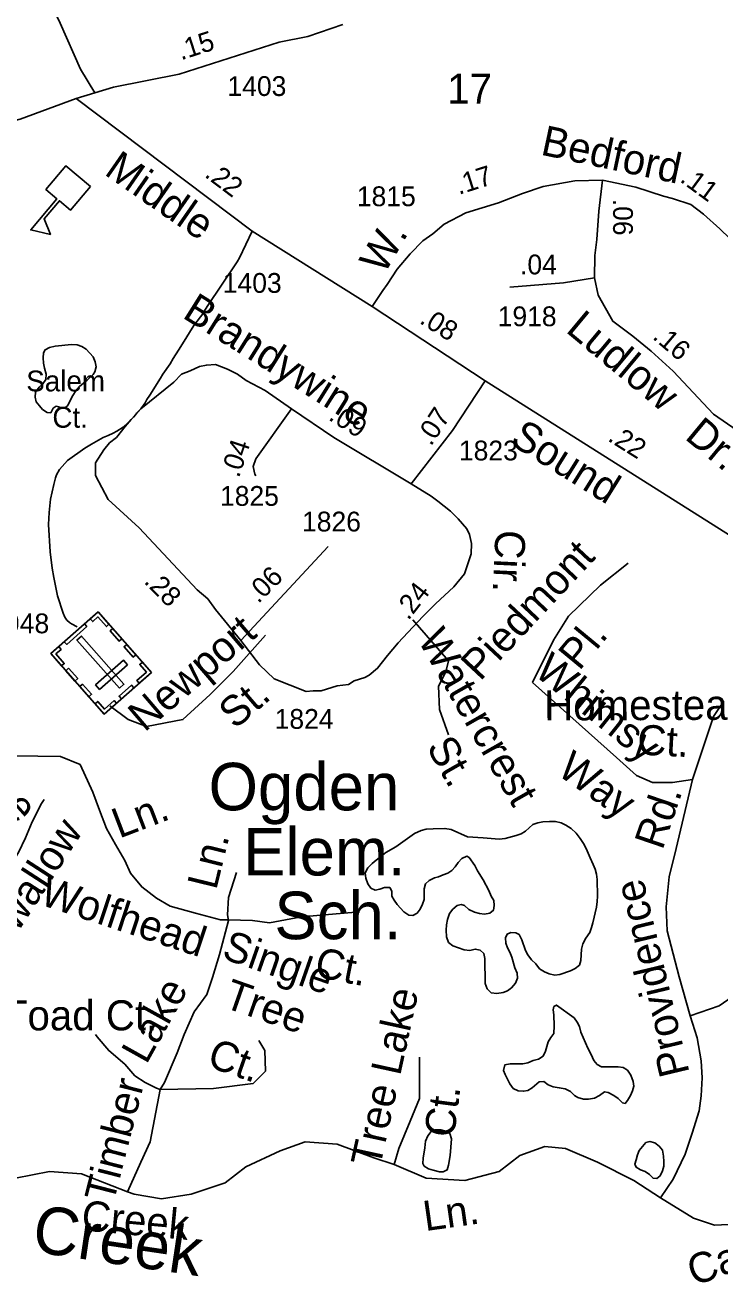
# Model space of a CAD drawing. Extents: x 2290055 to 2389491, y 66597 to 237875.
# Drawn here: x 2359498 to 2361691, y 186667 to 190639 of the extents above; entities that cross this region are included whole.
import ezdxf

# ---------------------------------------------------------------- set-up
doc = ezdxf.new("R2010")
doc.units = 0
for name, color, linetype in [('Exist Cultural Cemetery CELL', 7, 'Continuous'), ('Exist Cultural Educational Facility Elementary Label', 7, 'Continuous'), ('Exist Cultural Educational Facility High CELL', 7, 'Continuous'), ('Exist Hydrographic Creek Single Shore Label', 7, 'Continuous'), ('Exist Hydrographic Pond Under 1500 Sq Ft', 7, 'Continuous'), ('Exist Road Non-System Type 51', 7, 'Continuous'), ('Exist Road Non-System Type 51 Label', 7, 'Continuous'), ('Exist Road Secondary Mileage Hundredths English Label', 7, 'Continuous'), ('Exist Road Secondary Type 51 Attributed', 7, 'Continuous'), ('Exist Road Secondary Type 51 Label', 7, 'Continuous'), ('Exist Road Secondary Type 51 Number Label', 7, 'Continuous')]:
    doc.layers.add(name, color=color, linetype=linetype)

msp = doc.modelspace()

# ---------------------------------------------------------------- linework, layer by layer
at = {"layer": 'Exist Cultural Cemetery CELL'}
for points in [[(2359897, 188594.9), (2359747.7, 188463.3), (2359579.3, 188654.2), (2359728.6, 188785.9)], [(2359703.9, 188764), (2359711.5, 188755.4), (2359728, 188769.9), (2359754.7, 188739.6), (2359763, 188747), (2359728.7, 188785.9)], [(2359693.1, 188739.3), (2359629.5, 188683.2), (2359621.9, 188691.7), (2359685.6, 188747.8)], [(2359774.9, 188733.5), (2359803.6, 188701), (2359795, 188693.5), (2359766.4, 188725.9)], [(2359795.9, 188544.8), (2359809.9, 188557.1), (2359675.8, 188709.2), (2359661.8, 188696.9)], [(2359819.4, 188683), (2359848, 188650.6), (2359839.5, 188643), (2359810.8, 188675.5)], [(2359604.2, 188676.1), (2359611.8, 188667.5), (2359595.3, 188653), (2359622, 188622.7), (2359613.6, 188615.3), (2359579.3, 188654.2)], [(2359635.6, 188607.6), (2359664.3, 188575.1), (2359655.7, 188567.5), (2359627.1, 188600)], [(2359821.4, 188619), (2359809.1, 188633), (2359720.8, 188555.1), (2359733.1, 188541.1)], [(2359868.4, 188627.4), (2359859.9, 188619.9), (2359881.2, 188595.8), (2359850.7, 188568.9), (2359858.1, 188560.6), (2359897, 188594.9)], [(2359679.2, 188558.1), (2359707.9, 188525.6), (2359699.3, 188518.1), (2359670.7, 188550.6)], [(2359841.5, 188545.9), (2359802.6, 188511.7), (2359795.1, 188520.2), (2359833.9, 188554.5)], [(2359719, 188495.7), (2359727.5, 188503.2), (2359748.8, 188479.1), (2359779.2, 188505.9), (2359786.6, 188497.6), (2359747.6, 188463.2)]]:
    msp.add_lwpolyline(points, close=True, dxfattribs=at)
at = {"layer": 'Exist Cultural Educational Facility High CELL'}
msp.add_lwpolyline([(2359704.6, 190129.2), (2359641.5, 190054.3), (2359606.3, 190083.9), (2359557.9, 190026.5), (2359578.3, 189977.6), (2359516.1, 189991.8), (2359598.9, 190090.1), (2359563.7, 190119.7), (2359626.8, 190194.6)], close=True, dxfattribs=at)
at = {"layer": 'Exist Hydrographic Pond Under 1500 Sq Ft'}
for points in [[(2359579, 189414.3), (2359568, 189415.4), (2359553.5, 189425.4), (2359543.2, 189436.5), (2359533.5, 189448.8), (2359530, 189463.4), (2359531.5, 189480), (2359542.5, 189495.1), (2359554.5, 189506.2), (2359564, 189519.8), (2359565, 189536.5), (2359559.5, 189554.9), (2359556.2, 189570.7), (2359555.7, 189587.7), (2359556.5, 189603.4), (2359561.2, 189613.5), (2359575, 189620.2), (2359593.5, 189625.3), (2359644.5, 189630), (2359662.2, 189629.1), (2359677.7, 189623.8), (2359690.7, 189615.6), (2359712.7, 189590.8), (2359719.5, 189575), (2359723, 189559.8), (2359718, 189543.9), (2359713.5, 189535.2), (2359694.2, 189517.3), (2359670, 189497.4), (2359658.2, 189483.7), (2359649, 189469.4), (2359640, 189453), (2359633, 189437.5), (2359622.5, 189429.1), (2359610.7, 189431.2), (2359596.7, 189435.2), (2359587.2, 189428.7), (2359579, 189414.3)], [(2360773.8, 187937.2), (2360762.3, 187926.6), (2360758.3, 187911.5), (2360758.1, 187877.5), (2360752.8, 187862.8), (2360744.8, 187847.2), (2360736.1, 187834.9), (2360722.3, 187827), (2360709.1, 187828.2), (2360693.3, 187838.3), (2360672.1, 187861.4), (2360662.8, 187875.2), (2360656.1, 187888.1), (2360655.8, 187903.8), (2360649.1, 187915), (2360633.1, 187915.8), (2360617.8, 187910.2), (2360603.1, 187906.7), (2360589.3, 187913.8), (2360580.3, 187927.4), (2360573.8, 187945.4), (2360571.6, 187961.9), (2360580.1, 187977.5), (2360593.3, 187991), (2360606.8, 188001.3), (2360620.8, 188013.8), (2360636.3, 188026.3), (2360668.3, 188044.3), (2360727.6, 188085.7), (2360748.1, 188095.6), (2360763.6, 188099.4), (2360786.6, 188101.2), (2360823.3, 188102.1), (2360843.3, 188098.6), (2360894.1, 188075.2), (2360944.3, 188072.5), (2360994.6, 188068.2), (2361013.1, 188070.1), (2361048.3, 188079.6), (2361063.8, 188085.4), (2361077.6, 188092.9), (2361101.3, 188114.4), (2361116.8, 188119.5), (2361132.8, 188123.2), (2361153.3, 188124), (2361172.8, 188123.5), (2361190.1, 188119.5), (2361205.3, 188112.1), (2361222.3, 188101.6), (2361237.3, 188086.6), (2361250.1, 188070.7), (2361262.3, 188051.3), (2361272.6, 188031.1), (2361281.6, 188009.3), (2361291.6, 187988.3), (2361297.3, 187973.4), (2361301.6, 187957.9), (2361303.6, 187940.5), (2361304.8, 187888.4), (2361303.8, 187871.3), (2361301.3, 187853.5), (2361290.1, 187803.8), (2361285.8, 187788.7), (2361280.3, 187773.2), (2361268.6, 187755.3), (2361258.6, 187737.4), (2361254.8, 187721.3), (2361252.8, 187685.5), (2361247.6, 187670.3), (2361234.8, 187659.4), (2361219.8, 187652.3), (2361186.1, 187641.2), (2361169.8, 187638.9), (2361152.8, 187642.5), (2361137.1, 187649.2), (2361121.8, 187659.1), (2361110.3, 187674.3), (2361096.6, 187687.1), (2361084.8, 187702.7), (2361077.6, 187716.6), (2361066.3, 187750.3), (2361057.6, 187766.9), (2361046.8, 187772.8), (2361031.6, 187773.1), (2361019.6, 187768.4), (2361014.3, 187756.9), (2361015.3, 187739.9), (2361021.3, 187725.3), (2361028.3, 187711.4), (2361034.1, 187695.5), (2361044.3, 187661.6), (2361051.3, 187644.7), (2361052.1, 187628.7), (2361045.8, 187613.1), (2361033.1, 187598.7), (2361020.8, 187589.1), (2361006.8, 187583.6), (2360987.6, 187581), (2360969.3, 187583.1), (2360956.6, 187595.9)], [(2360956.6, 187595.9), (2360950.3, 187612), (2360949.1, 187691.7), (2360946.1, 187707.6), (2360934.6, 187717.5), (2360919.3, 187720.8), (2360901.8, 187717), (2360884.1, 187718.3), (2360848.8, 187731.2), (2360834.6, 187742.3), (2360828.3, 187759.9), (2360827.3, 187780.6), (2360828.6, 187797.9), (2360831.1, 187814.4), (2360838.1, 187833), (2360848.3, 187846.8), (2360862.3, 187858.8), (2360874.8, 187861.8), (2360885.3, 187858.5), (2360899.1, 187845.9), (2360916.8, 187837.8), (2360932.8, 187832.9), (2360947.8, 187830.9), (2360965.3, 187834), (2360976.3, 187843.9), (2360978.8, 187858.9), (2360977.3, 187874.9), (2360969.6, 187888), (2360962.1, 187906.2), (2360944.3, 187939.7), (2360925.8, 187968.1), (2360917.6, 187984.8), (2360899.8, 188009.8), (2360892.6, 188014.7), (2360876.6, 188006.9), (2360865.6, 187994.9), (2360855.8, 187980.8), (2360845.3, 187969.7), (2360832.8, 187960.7), (2360818.3, 187955.8), (2360803.3, 187949.5), (2360790.8, 187946), (2360773.8, 187937.2)], [(2361392.2, 187233.9), (2361383.5, 187236), (2361370.5, 187249.1), (2361356, 187258.8), (2361339, 187268.5), (2361326.7, 187270.3), (2361311.2, 187258.9), (2361295.7, 187249.8), (2361277, 187247.2), (2361261.2, 187247.3), (2361243, 187252.1), (2361232, 187258.5), (2361219.5, 187271.8), (2361203, 187279.3), (2361184.2, 187283.3), (2361165.5, 187286.1), (2361149, 187292.6), (2361135, 187303.3), (2361121.2, 187302.3), (2361098.2, 187282.4), (2361084.7, 187275), (2361071.5, 187272), (2361054, 187273.2), (2361039, 187280.9), (2361027.7, 187295.2), (2361013.2, 187325.1), (2361008, 187338.1), (2361012.7, 187355.6), (2361029.7, 187358.2), (2361069.7, 187358.9), (2361085, 187361.8), (2361101.5, 187369.4), (2361118.2, 187373.7), (2361133, 187383.1), (2361141.2, 187398.3), (2361149.7, 187428.5), (2361157.5, 187441.4), (2361166.7, 187454.7), (2361167.7, 187479.2), (2361167.2, 187513.8), (2361165.2, 187528.7), (2361166.7, 187539.5), (2361175.7, 187544.2), (2361231.2, 187503.5), (2361241.2, 187490.7), (2361248.2, 187477.1), (2361252.2, 187458.5), (2361274.7, 187407.9), (2361285, 187388.2), (2361293.5, 187369.1), (2361304, 187356.1), (2361318, 187349), (2361369.7, 187349.6), (2361386, 187346.7), (2361399.7, 187338.5), (2361410.5, 187323.3), (2361417.5, 187303.1), (2361419.5, 187287.9), (2361415.7, 187273.2), (2361409.2, 187258.6), (2361400, 187243.3), (2361392.2, 187233.9)], [(2360806.5, 187017.9), (2360786.2, 187022.9), (2360771.2, 187027.6), (2360757.7, 187035.9), (2360753.7, 187043.9), (2360754.5, 187060.6), (2360759.7, 187093.7), (2360761.5, 187114), (2360769, 187131.1), (2360780.2, 187144.6), (2360793.5, 187150.1), (2360810.5, 187150.4), (2360826.2, 187146.5), (2360838.7, 187138.7), (2360844.5, 187121.6), (2360840.2, 187069.7), (2360834.5, 187038.4), (2360830.2, 187023.9), (2360818, 187018.1), (2360806.5, 187017.9)], [(2361491.7, 186996.5), (2361480.2, 186997.5), (2361468.7, 187009.1), (2361455.7, 187018.4), (2361440.7, 187023.7), (2361426.5, 187032.2), (2361422.7, 187042.2), (2361427, 187055.2), (2361430.7, 187071.1), (2361436.7, 187085), (2361457.5, 187110.6), (2361469.7, 187113.2), (2361485.5, 187109.5), (2361499.2, 187099.1), (2361509.7, 187085.6), (2361513.7, 187066.8), (2361514.5, 187050.3), (2361514, 187035.3), (2361510, 187020.4), (2361502.5, 187005.3), (2361491.7, 186996.5)]]:
    msp.add_lwpolyline(points, dxfattribs=at)
at = {"layer": 'Exist Road Non-System Type 51'}
for points in [[(2360214.7, 189987.5), (2360174.6, 189903.9), (2360167.1, 189891.6), (2360072.7, 189749.8), (2360055.8, 189723.1), (2360052, 189717), (2360031.1, 189690.1), (2359995.3, 189632.7), (2359982.1, 189612.2), (2359965.2, 189585.5), (2359955.8, 189569.1), (2359933.1, 189536.2), (2359925.6, 189523.9), (2359891.7, 189470.5), (2359882.3, 189456.1), (2359876.7, 189445.9), (2359863.4, 189427.4)], [(2359847.3, 189409.3), (2359840.5, 189400.5), (2359832.6, 189392.8)], [(2359863.4, 189427.4), (2359850, 189412.8), (2359847.3, 189409.3)], [(2359832.6, 189392.8), (2359823.1, 189383.8), (2359807.7, 189369.1), (2359788.2, 189356.4), (2359776.5, 189349.9), (2359760.7, 189343.3), (2359745, 189336.6), (2359707.8, 189315.2), (2359686.3, 189302.3), (2359631.8, 189264.1), (2359606.9, 189235.1), (2359597.6, 189218.8), (2359594, 189208.6), (2359588.8, 189188.4), (2359578.6, 189142), (2359574.3, 189099.8), (2359571.8, 189061.7), (2359577.2, 188975.8), (2359583.3, 188924.1), (2359588.5, 188894.3), (2359600.7, 188836.7), (2359618.9, 188781.4), (2359623.4, 188769.6), (2359625.6, 188765.7), (2359629.8, 188759.9), (2359638.1, 188752.2), (2359644.3, 188748.4), (2359662.8, 188739)], [(2361099.5, 188563.2), (2361165.9, 188696), (2361213.3, 188771.9), (2361314.4, 188869.9), (2361401.3, 188939.5)], [(2360722, 188761.1), (2360834.3, 188631), (2360825.8, 188596.8), (2360803, 188551.2), (2360805.8, 188477.1), (2360834.3, 188397.2)], [(2359765.7, 188489.1), (2359823.4, 188445.8), (2359881, 188424.2), (2359996.2, 188445.8), (2360082.7, 188525.1), (2360154.7, 188597.2), (2360256.6, 188711.9)], [(2361605.1, 188256.5), (2361541.9, 188247), (2361478.7, 188247), (2361428.1, 188269.1), (2361364.9, 188326), (2361099.5, 188563.2)], [(2361605.1, 188256.5), (2361671.4, 188455.7), (2361703.9, 188504.4)], [(2359672.1, 188303.4), (2359609.5, 188328.8), (2359467, 188331.7)], [(2361597.2, 187510.2), (2361688.8, 187541.8), (2361729.9, 187570.3), (2361764.6, 187598.7), (2361793.1, 187633.5), (2361834.2, 187693.6), (2361872.1, 187791.6), (2361900.5, 187886.5), (2361979.5, 188364)], [(2359672.1, 188303.4), (2359711.7, 188216.9), (2359733.3, 188159.2), (2359754.9, 188101.5), (2359783.7, 188051), (2359812.6, 188000.6), (2359830.6, 187960.9), (2359866.6, 187917.6), (2359913.4, 187881.6), (2359956.6, 187856.3), (2360035.9, 187834.7), (2360115.1, 187813.1), (2360140.3, 187813.1)], [(2361597.2, 187510.2), (2361562.4, 187633.5), (2361524.5, 187779), (2361521.3, 187854.9), (2361530.8, 187949.7), (2361552.9, 188038.3), (2361605.1, 188256.5)], [(2359402.3, 187896.5), (2359434.4, 187957.3), (2359477.6, 188025.8), (2359499.2, 188072.7), (2359520.8, 188123.1), (2359549.6, 188180.8), (2359558.9, 188193.9)], [(2360165.5, 187963.1), (2360140.3, 187883.7), (2360136.7, 187829.7), (2360140.3, 187811.6)], [(2360140.3, 187811.6), (2360111.5, 187703.5), (2360089.9, 187631.4), (2360071.9, 187577.3), (2360032.3, 187523.2), (2359999.9, 187451.1), (2359978.2, 187393.4), (2359938.6, 187299.7), (2359924.2, 187278.1), (2359913.4, 187281.7)], [(2360140.3, 187813.1), (2360216, 187811.6), (2360270, 187804.4), (2360370.8, 187822.5), (2360392.5, 187826.1)], [(2360370.8, 187822.5), (2360554, 187838.9)], [(2361504, 186935.8), (2361543.5, 186994.8), (2361581.4, 187073.8), (2361603.5, 187140.2), (2361625.6, 187209.8), (2361631.9, 187257.2), (2361635.1, 187314.1), (2361631.9, 187367.9), (2361619.3, 187440.6), (2361597.2, 187510.2)], [(2359720, 187451.2), (2359726.1, 187443.9), (2359762.1, 187400.6), (2359812.6, 187357.4), (2359845, 187321.3), (2359877.4, 187299.7), (2359913.4, 187281.7)], [(2359924.2, 187278.1), (2360092.9, 187281.1), (2360218, 187296.7), (2360257.1, 187335.8), (2360254.5, 187401), (2360236.2, 187432.3)], [(2360663.3, 187040.5), (2360677.7, 187090.9), (2360713.7, 187177.5), (2360742.6, 187249.6), (2360742.6, 187314.5), (2360742.6, 187379.4)], [(2359924.2, 187278.1), (2359892.5, 187112.6), (2359863.7, 187047.7), (2359821.5, 186954.7)], [(2359821.5, 186954.7), (2359842.1, 186946.7), (2359928.5, 186932.3), (2360022.2, 186946.7), (2360130.2, 186982.8), (2360195.1, 187033.3), (2360303.1, 187083.7), (2360382.4, 187112.6), (2360483.2, 187105.4), (2360598.5, 187062.1), (2360663.3, 187040.5)], [(2360663.3, 187040.5), (2360764.2, 186997.2), (2360886.6, 186990), (2360994.7, 187018.8), (2361059.5, 187069.3), (2361138.8, 187098.1), (2361203.6, 187090.9), (2361304.5, 187047.7), (2361419.7, 186990), (2361504, 186935.8)], [(2361504, 186935.8), (2361608.2, 186871.4), (2361674.6, 186849.3), (2361740.9, 186852.5), (2361807.3, 186887.2), (2361911.6, 186941), (2362031.6, 187007.4), (2362101.2, 187045.4), (2362180.2, 187058), (2362268.6, 187061.2), (2362319.2, 187061.2), (2362360.3, 187058), (2362414, 187077), (2362436.1, 187118.1)], [(2359352.2, 187004.4), (2359467.5, 186997.2), (2359575.5, 187018.8), (2359676.4, 187011.6), (2359748.4, 186982.8), (2359821.5, 186954.7)]]:
    msp.add_lwpolyline(points, dxfattribs=at)
at = {"layer": 'Exist Road Secondary Type 51 Attributed'}
for p, q in [((2360949.9, 189515.9), (2360594.2, 189750.5)), ((2361977.5, 188865.7), (2360949.9, 189515.9)), ((2360179.1, 188695.2), (2360454.5, 188992.1))]:
    msp.add_line(p, q, dxfattribs=at)
for points in [[(2359718, 190425), (2359673.4, 190499.9), (2359609, 190644.9), (2359530, 190809.4), (2359518.8, 190840), (2359504.3, 190873.9), (2359480.1, 190925.5)], [(2359718, 190425), (2359777.1, 190442.3), (2359984.4, 190483.7), (2360299.7, 190585.1), (2360391, 190602.7), (2360501, 190640.2)], [(2358649.6, 190536.2), (2358665.1, 190526.8), (2358745.3, 190471.3), (2358815.6, 190432.8), (2358926.7, 190378.3), (2359092.2, 190326.1), (2359167.1, 190303.4), (2359230.5, 190294.4), (2359244.1, 190292.1), (2359255.5, 190287.5), (2359290.9, 190294.8), (2359345.7, 190306.1), (2359482.7, 190341.5), (2359658.9, 190406.8)], [(2359658.9, 190406.8), (2359718, 190425)], [(2360594.2, 189750.5), (2360214.7, 189987.5), (2359658.9, 190406.8)], [(2360594.2, 189750.5), (2360627.5, 189800.8), (2360640.8, 189819.5), (2360672.8, 189867.5), (2360713.4, 189916.8), (2360753.6, 189957), (2360784.9, 189979.4), (2360820.6, 190010.6), (2360889.8, 190046.4), (2360992.5, 190077.6), (2361068.3, 190106.7), (2361133.1, 190129), (2361233.5, 190146.9), (2361320.9, 190149.2)], [(2361320.9, 190149.2), (2361309.4, 190050.8), (2361302.7, 189961.5), (2361296, 189911.2), (2361295.5, 189840.3)], [(2361320.9, 190149.2), (2361425.5, 190126.8), (2361513.7, 190098.9), (2361541.8, 190091.2), (2361599.5, 190071.9), (2361639.8, 190042.2), (2361690.6, 189994.9), (2361722.1, 189965.1), (2361757.1, 189917.8), (2361780, 189878.4)], [(2361295.5, 189840.3), (2361197.8, 189825.2), (2361028.2, 189810.7)], [(2361295.5, 189840.3), (2361307.3, 189785.5), (2361353, 189703.5), (2361416.6, 189656.6), (2361474.6, 189608.6), (2361543.8, 189546.1), (2361671.1, 189409.8), (2361820.6, 189307.1)], [(2360338.6, 189427.5), (2360255.8, 189484.9), (2360195.5, 189516.1), (2360168.8, 189536.2), (2360137.5, 189551.9), (2360099.6, 189567.5), (2360070.5, 189565.3), (2360048.2, 189560.8), (2360019.2, 189547.4), (2359992.4, 189536.2), (2359967.9, 189511.7), (2359863.4, 189427.4), (2359847.3, 189409.3), (2359832.6, 189392.8), (2359813.6, 189371.6), (2359786.9, 189336.9), (2359764.7, 189319.6), (2359746.9, 189297.2), (2359720.1, 189257), (2359720.1, 189216.8), (2359760.3, 189140.9), (2359858.5, 189051.6), (2360041.5, 188855.9), (2360075, 188826.9), (2360099.6, 188793.4), (2360179.1, 188695.2)], [(2360949.9, 189515.9), (2360847.4, 189358.9), (2360716.4, 189190.1)], [(2360338.6, 189427.5), (2360226.3, 189269), (2360218.3, 189245), (2360223.6, 189221), (2360226.3, 189215.7)], [(2360716.4, 189190.1), (2360472.3, 189336.6), (2360338.6, 189427.5)], [(2360179.1, 188695.2), (2360238, 188619.1), (2360284.8, 188574.5), (2360385.3, 188534.3), (2360407.6, 188536.5), (2360432.2, 188536.5), (2360483.5, 188552.1), (2360519.2, 188556.6), (2360537.1, 188567.8), (2360570.6, 188578.9), (2360584, 188585.6), (2360610.7, 188608), (2360642, 188648.2), (2360675.5, 188688.4), (2360753.6, 188771.5), (2360793.8, 188811.7), (2360851.8, 188865.3), (2360885.3, 188905.5), (2360905.9, 188969), (2360907.6, 189001.5), (2360900.9, 189030.6), (2360892, 189048.4), (2360878.6, 189064.1), (2360865.2, 189079.7), (2360840.7, 189104.3), (2360800.5, 189135.5), (2360780.4, 189151.2), (2360716.4, 189190.1)]]:
    msp.add_lwpolyline(points, dxfattribs=at)

# ---------------------------------------------------------------- texts
at = {"layer": 'Exist Cultural Educational Facility Elementary Label'}
for s, p in [('Ogden', (2360077.3, 188159.2)), ('Elem.', (2360186.3, 187953.6)), ('Sch.', (2360285, 187752.3))]:
    msp.add_text(s, height=150, dxfattribs=at).set_placement(p)
at = {"layer": 'Exist Hydrographic Creek Single Shore Label'}
msp.add_text('Creek', height=150, rotation=351.5463, dxfattribs=at).set_placement((2359515.7, 186766.7))
at = {"layer": 'Exist Road Non-System Type 51 Label'}
for s, rotation, p in [('Piedmont', 46.858, (2360934.6, 188564.6)), ('Newport', 40.4935, (2359875.2, 188403.9)), ('Watercrest  ', 299.6665, (2360735.8, 188698.8)), ('Pl.', 50.4342, (2361247.5, 188597.4)), ('Whimsy', 321.2875, (2361100.9, 188589.2)), ('St.', 40.4935, (2360160.8, 188412.9)), ('Tree', 311.4747, (2359301.6, 188308.4)), ('St.', 299.6665, (2360763.3, 188359.2)), ('Way', 324.9823, (2361173.2, 188274.7)), ('Rd.', 71.1503, (2361509.6, 188031.2)), ('Ln.', 20.9182, (2359795.4, 188069.6)), ('Swallow', 57.067, (2359429.6, 187701.8)), ('Ln.', 76.2507, (2360101.4, 187905.2)), ('Wolfhead', 341.7353, (2359540.1, 187863.1)), ('Providence', 103.4693, (2361596, 187330.6)), ('Single', 340.6969, (2360115.5, 187693.2)), ('Ct.', 348.9546, (2360408.3, 187634.7)), ('Lake', 60.8927, (2359880.9, 187354.4)), ('Tree', 340.6969, (2360120.2, 187538.8)), ('Tree Lake', 77.6538, (2360618.3, 187028.7)), ('Ct.', 340.6969, (2360068.5, 187351.9)), ('Timber', 75.6454, (2359776.9, 186916)), ('Ct.', 82.5318, (2360851.8, 187123.4)), ('Creek', 354.7158, (2359673.5, 186833.6)), ('Ln.', 8.0231, (2360761.4, 186830.3)), ('Carmel', 20.099, (2361609.9, 186656.1))]:
    msp.add_text(s, height=95, rotation=rotation, dxfattribs=at).set_placement(p)
msp.add_text('Tree Toad Ct.', height=95, dxfattribs=at).set_placement((2359131.7, 187464.4))
at = {"layer": 'Exist Road Secondary Mileage Hundredths English Label'}
for s, rotation, p in [('.15', 17.8267, (2359990.4, 190527.2)), ('.17', 17.537, (2360867.3, 190102.4)), ('.22', 322.9696, (2360061.7, 190161.7)), ('.11', 323.6917, (2361562.1, 190146.6)), ('.06', 270, (2361354.1, 190090.3)), ('.04', 359.8514, (2361060.4, 189851.7)), ('.08', 328.0049, (2360740, 189699.5)), ('.16', 319.6156, (2361475.7, 189650.4)), ('.09', 327.9765, (2360452.7, 189394.1)), ('.07', 56.4531, (2360779.3, 189306.8)), ('.22', 328.005, (2361334.3, 189327.9)), ('.04', 71.578, (2360173, 189206.9)), ('.06', 45.02, (2360234.2, 188809.7)), ('.28', 314.9802, (2359870.6, 188879.3)), ('.24', 51.9724, (2360707.6, 188756.7))]:
    msp.add_text(s, height=62.5, rotation=rotation, dxfattribs=at).set_placement(p)
at = {"layer": 'Exist Road Secondary Type 51 Label'}
for s, rotation, p in [('17', 359.8421, (2360830.5, 190390.5)), ('Bedford', 347.9805, (2361122.4, 190230.1)), ('Middle', 325.2158, (2359744.7, 190169)), ('W.', 59.7605, (2360631.1, 189848.3)), ('Brandywine', 327.9765, (2359991.3, 189716.7)), ('Ludlow', 320.1746, (2361201.4, 189672)), ('Dr.', 320.2951, (2361577, 189334.3)), ('Sound', 328.005, (2361024.9, 189317.9)), ('Cir.', 267.2603, (2360983.4, 189046.1)), ('Homestead', 0.2146, (2361136.7, 188442.9)), ('Ct.', 357.0843, (2361428.7, 188335.5))]:
    msp.add_text(s, height=95, rotation=rotation, dxfattribs=at).set_placement(p)
for s, p in [('Salem ', (2359501.8, 189482.1)), ('Ct.', (2359584.4, 189367.3))]:
    msp.add_text(s, height=65.62, dxfattribs=at).set_placement(p)
at = {"layer": 'Exist Road Secondary Type 51 Number Label'}
for s, p in [('1403', (2360136.9, 190414.9)), ('1815', (2360545.3, 190066.9)), ('1403', (2360122.2, 189793.3)), ('1918', (2360989.9, 189687.9)), ('1823', (2360867.5, 189264.1)), ('1825', (2360113.4, 189120.7)), ('1826', (2360372.3, 189039.8)), ('1948', (2359388.4, 188718.3)), ('1824', (2360285.9, 188416.6))]:
    msp.add_text(s, height=62.5, dxfattribs=at).set_placement(p)

doc.saveas('drawing.dxf')
